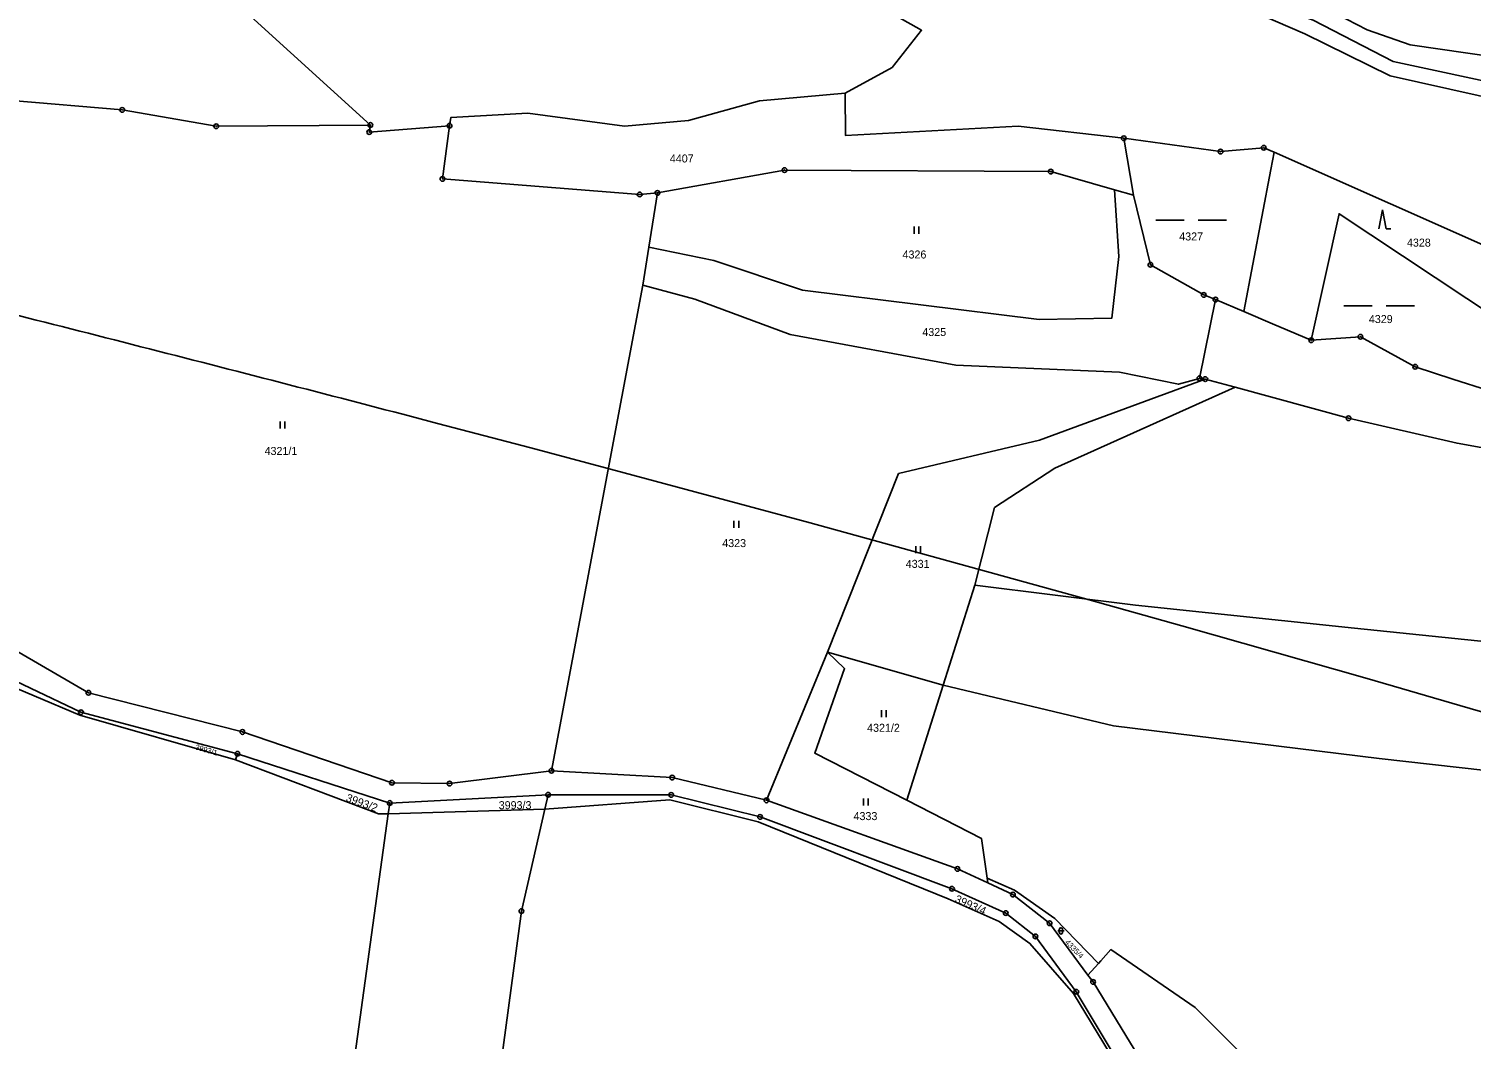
# Model space of a CAD drawing. Extents: x -644096 to -634268, y -1141430 to -1133463.
# Drawn here: x -639906 to -639599.6, y -1136805.5 to -1136591 of the extents above; entities that cross this region are included whole.
import ezdxf

# ---------------------------------------------------------------- set-up
doc = ezdxf.new("R2010")
doc.units = 0
for name, color, linetype in [('_CIVIL_CONSTRUCTION', 7, 'Continuous'), ('spodek_zarez', 7, 'Continuous'), ('svrsek_osa_sjezdy', 7, 'Continuous'), ('svrsek_osa_terminal_VRT', 7, 'Continuous'), ('svrsek_osa_VRT', 7, 'Continuous'), ('terminal_VRT', 7, 'Continuous')]:
    doc.layers.add(name, color=color, linetype=linetype)

msp = doc.modelspace()

# ---------------------------------------------------------------- linework, layer by layer
at = {"layer": '_CIVIL_CONSTRUCTION'}
for centre, radius in [((-639886.14, -1136608.24), 0.5), ((-639886.14, -1136608.24), 0.0303), ((-639866.15, -1136611.71), 0.5), ((-639866.15, -1136611.71), 0.0303), ((-639833.66, -1136612.94), 0.5), ((-639833.42, -1136611.45), 0.5), ((-639833.66, -1136612.94), 0.0303), ((-639833.42, -1136611.45), 0.0303), ((-639816.59, -1136611.59), 0.5), ((-639816.59, -1136611.59), 0.0303), ((-639673.39, -1136614.27), 0.5), ((-639673.39, -1136614.27), 0.0303), ((-639652.83, -1136617.09), 0.5), ((-639643.66, -1136616.27), 0.5), ((-639643.66, -1136616.27), 0.0303), ((-639652.83, -1136617.09), 0.0303), ((-639818.13, -1136622.89), 0.5), ((-639818.13, -1136622.89), 0.0303), ((-639745.44, -1136621.02), 0.5), ((-639745.44, -1136621.02), 0.0303), ((-639688.91, -1136621.34), 0.5), ((-639688.91, -1136621.34), 0.0303), ((-639776.22, -1136626.2), 0.5), ((-639772.45, -1136625.88), 0.5), ((-639772.45, -1136625.88), 0.0303), ((-639776.22, -1136626.2), 0.0303), ((-639667.74, -1136641.12), 0.5), ((-639667.74, -1136641.12), 0.0303), ((-639656.41, -1136647.52), 0.5), ((-639656.41, -1136647.52), 0.0303), ((-639653.92, -1136648.5), 0.5), ((-639653.92, -1136648.5), 0.0303), ((-639633.56, -1136657.16), 0.5), ((-639623.11, -1136656.41), 0.5), ((-639623.11, -1136656.41), 0.0303), ((-639633.56, -1136657.16), 0.0303), ((-639611.48, -1136662.78), 0.5), ((-639611.48, -1136662.78), 0.0303), ((-639657.33, -1136665.24), 0.5), ((-639657.33, -1136665.24), 0.0303), ((-639656.07, -1136665.41), 0.5), ((-639656.07, -1136665.41), 0.0303), ((-639625.65, -1136673.7), 0.5), ((-639625.65, -1136673.7), 0.0303), ((-639893.31, -1136732.01), 0.5), ((-639893.31, -1136732.01), 0.0303), ((-639894.89, -1136736.13), 0.5), ((-639894.89, -1136736.13), 0.0303), ((-639860.6, -1136740.33), 0.5), ((-639860.6, -1136740.33), 0.0303), ((-639861.67, -1136744.96), 0.5), ((-639861.67, -1136744.96), 0.0303), ((-639794.96, -1136748.56), 0.5), ((-639794.96, -1136748.56), 0.0303), ((-639828.83, -1136751.12), 0.5), ((-639828.83, -1136751.12), 0.0303), ((-639816.59, -1136751.27), 0.5), ((-639816.59, -1136751.27), 0.0303), ((-639769.31, -1136750.01), 0.5), ((-639769.31, -1136750.01), 0.0303), ((-639795.67, -1136753.66), 0.5), ((-639795.67, -1136753.66), 0.0303), ((-639769.52, -1136753.69), 0.5), ((-639769.52, -1136753.69), 0.0303), ((-639749.28, -1136754.84), 0.5), ((-639829.31, -1136755.41), 0.5), ((-639829.31, -1136755.41), 0.0303), ((-639749.28, -1136754.84), 0.0303), ((-639750.65, -1136758.36), 0.5), ((-639750.65, -1136758.36), 0.0303), ((-639708.71, -1136769.41), 0.5), ((-639708.71, -1136769.41), 0.0303), ((-639709.88, -1136773.61), 0.5), ((-639709.88, -1136773.61), 0.0303), ((-639696.95, -1136774.84), 0.5), ((-639696.95, -1136774.84), 0.0303), ((-639801.35, -1136778.36), 0.5), ((-639801.35, -1136778.36), 0.0303), ((-639698.46, -1136778.78), 0.5), ((-639698.46, -1136778.78), 0.0303), ((-639689.14, -1136780.93), 0.5), ((-639689.14, -1136780.93), 0.0303), ((-639692.16, -1136783.73), 0.5), ((-639692.16, -1136783.73), 0.0303), ((-639679.92, -1136793.41), 0.5), ((-639679.92, -1136793.41), 0.0303), ((-639683.47, -1136795.48), 0.5), ((-639683.47, -1136795.48), 0.0303)]:
    msp.add_circle(centre, radius, dxfattribs=at)
at = {"layer": 'spodek_zarez'}
msp.add_circle((-638683.07, -1137056.85), 1378.08, dxfattribs=at)
at = {"layer": 'svrsek_osa_sjezdy'}
for p, q in [((-639666.58, -1136631.63), (-639660.58, -1136631.63)), ((-639657.58, -1136631.63), (-639651.58, -1136631.63)), ((-639618.43, -1136629.46), (-639619.18, -1136633.46)), ((-639617.68, -1136633.46), (-639618.43, -1136629.46)), ((-639717.92, -1136634.53), (-639717.92, -1136633.03)), ((-639716.92, -1136634.53), (-639716.92, -1136633.03)), ((-639617.68, -1136633.46), (-639616.68, -1136633.46)), ((-639626.64, -1136649.83), (-639620.64, -1136649.83)), ((-639617.64, -1136649.83), (-639611.64, -1136649.83)), ((-639852.59, -1136675.91), (-639852.59, -1136674.41)), ((-639851.59, -1136675.91), (-639851.59, -1136674.41)), ((-639756.19, -1136697.01), (-639756.19, -1136695.51)), ((-639755.19, -1136697.01), (-639755.19, -1136695.51)), ((-639717.59, -1136702.35), (-639717.59, -1136700.85)), ((-639716.59, -1136702.35), (-639716.59, -1136700.85)), ((-639724.85, -1136737.17), (-639724.85, -1136735.67)), ((-639723.85, -1136737.17), (-639723.85, -1136735.67)), ((-639728.68, -1136755.92), (-639728.68, -1136754.42)), ((-639727.68, -1136755.92), (-639727.68, -1136754.42)), ((-639687.08, -1136782.23), (-639687.08, -1136782.9)), ((-639686.41, -1136782.9), (-639686.41, -1136782.23)), ((-639687.41, -1136782.56), (-639686.07, -1136782.56))]:
    msp.add_line(p, q, dxfattribs=at)
for centre, start, end in [((-639686.74, -1136782.23), 0, 180), ((-639686.74, -1136782.9), 180, 359.9879)]:
    msp.add_arc(centre, 0.335, start, end, dxfattribs=at)
at = {"layer": 'svrsek_osa_terminal_VRT'}
msp.add_line((-639819.15, -1136674.8), (-639819.15, -1136674.8), dxfattribs=at)
msp.add_arc((-642050.26, -1145189.6), 8802.25, 41.413152, 75.317049, dxfattribs=at)
msp.add_open_spline([(-640056.75, -1136614.89), (-640036.92, -1136619.79), (-639997.28, -1136629.59), (-639937.84, -1136644.4), (-639878.45, -1136659.41), (-639838.91, -1136669.62), (-639819.15, -1136674.8)], degree=3, dxfattribs=at)
at = {"layer": 'terminal_VRT'}
for p, q in [((-639673.39, -1136614.27), (-639671.35, -1136626.34)), ((-639772.45, -1136625.88), (-639774.26, -1136637.39)), ((-639671.35, -1136626.34), (-639675.33, -1136625.21)), ((-639774.26, -1136637.39), (-639775.52, -1136645.45)), ((-639794.96, -1136748.56), (-639775.52, -1136645.45)), ((-639657.33, -1136665.24), (-639653.92, -1136648.5)), ((-639653.92, -1136648.5), (-639647.87, -1136651.07)), ((-639657.33, -1136665.24), (-639656.07, -1136665.41)), ((-639656.07, -1136665.41), (-639649.76, -1136667.13)), ((-639711.76, -1136730.39), (-639705.03, -1136709.16)), ((-639749.28, -1136754.84), (-639736.35, -1136723.37)), ((-639711.76, -1136730.39), (-639736.35, -1136723.37)), ((-639719.5, -1136754.82), (-639711.76, -1136730.39)), ((-639862.04, -1136746.21), (-639861.67, -1136744.96)), ((-639861.67, -1136744.96), (-639829.31, -1136755.41)), ((-639829.31, -1136755.41), (-639795.67, -1136753.66)), ((-639796.37, -1136756.69), (-639795.67, -1136753.66)), ((-639829.63, -1136757.71), (-639829.31, -1136755.41)), ((-639796.37, -1136756.69), (-639829.63, -1136757.71)), ((-639702.44, -1136771.39), (-639702.3, -1136772.37)), ((-639678.76, -1136789.46), (-639681.01, -1136791.94))]:
    msp.add_line(p, q, dxfattribs=at)
for points in [[(-639463.66, -1136613.85), (-639466.85, -1136616.55), (-639484.28, -1136613.63), (-639496.09, -1136619.94), (-639506.2, -1136621.82), (-639540.9, -1136614.08), (-639616.16, -1136597.99), (-639633.17, -1136589.2), (-639643.99, -1136585.21), (-639669.41, -1136584.08), (-639699.16, -1136572.51), (-639757.54, -1136564.56), (-639768.98, -1136561.47), (-639780.51, -1136554.91), (-639792.45, -1136546.4), (-639796.7, -1136544.37), (-639802.14, -1136541.76), (-639805.48, -1136540.16), (-639825.89, -1136530.99), (-639838.55, -1136523.9), (-639846, -1136518.45)], [(-639486.42, -1136617.84), (-639493.28, -1136622.27), (-639506.73, -1136624.63), (-639541.39, -1136617.87), (-639616.8, -1136600.98), (-639634.91, -1136592.07), (-639644.29, -1136588.05), (-639670.01, -1136586.85), (-639700.15, -1136575.41), (-639757.96, -1136567.14), (-639770.13, -1136563.4), (-639781.78, -1136556.82), (-639794.43, -1136548.94), (-639801.22, -1136545.49), (-639806.51, -1136542.77), (-639826.94, -1136533.32)], [(-639833.42, -1136611.45), (-639858.88, -1136588.32), (-639850.37, -1136567.91), (-639841.72, -1136547.15)], [(-639841.72, -1136547.15), (-639841.01, -1136550.37), (-639838.64, -1136553.28), (-639822.22, -1136558.53), (-639777.57, -1136573.11), (-639765.29, -1136579.58), (-639740.9, -1136586.71), (-639721.52, -1136588.42), (-639716.34, -1136591.33), (-639722.62, -1136599.22), (-639732.59, -1136604.68)], [(-639490.62, -1136606.16), (-639510.84, -1136605.46), (-639517.2, -1136604.21), (-639526.76, -1136601.26), (-639529.55, -1136600.81), (-639537.15, -1136599.01), (-639544.19, -1136599.34), (-639555.73, -1136601.07), (-639562.33, -1136601.38), (-639570.96, -1136600.45), (-639612.55, -1136594.45), (-639621.71, -1136591.25), (-639630.46, -1136586.7)], [(-639909.55, -1136606.26), (-639886.14, -1136608.24), (-639866.15, -1136611.71), (-639833.42, -1136611.45)], [(-639732.59, -1136604.68), (-639750.77, -1136606.33), (-639765.82, -1136610.52), (-639779.44, -1136611.67), (-639800.01, -1136608.93), (-639816.36, -1136609.88), (-639816.59, -1136611.59)], [(-639732.59, -1136604.68), (-639732.53, -1136613.67), (-639695.83, -1136611.67), (-639673.39, -1136614.27)], [(-639833.42, -1136611.45), (-639833.66, -1136612.94), (-639816.59, -1136611.59)], [(-639816.59, -1136611.59), (-639818.13, -1136622.89), (-639776.22, -1136626.2), (-639772.45, -1136625.88)], [(-639641.46, -1136617.25), (-639643.66, -1136616.27), (-639652.83, -1136617.09), (-639673.39, -1136614.27)], [(-639647.87, -1136651.07), (-639642.15, -1136620.89), (-639641.46, -1136617.25)], [(-639593.83, -1136652.73), (-639593.09, -1136647.47), (-639591.99, -1136639.19), (-639641.46, -1136617.25)], [(-639675.33, -1136625.21), (-639688.91, -1136621.34), (-639745.44, -1136621.02), (-639772.45, -1136625.88)], [(-639675.33, -1136625.21), (-639674.46, -1136639.35), (-639675.92, -1136652.43), (-639691.34, -1136652.74), (-639741.62, -1136646.51), (-639760.49, -1136640.23), (-639774.26, -1136637.39)], [(-639653.92, -1136648.5), (-639656.41, -1136647.52), (-639667.74, -1136641.12), (-639671.35, -1136626.34)], [(-639633.56, -1136657.16), (-639627.66, -1136630.28), (-639593.83, -1136652.73)], [(-639775.52, -1136645.45), (-639764.51, -1136648.44), (-639744.23, -1136655.94), (-639709.04, -1136662.43), (-639674.28, -1136663.96), (-639661.77, -1136666.49), (-639657.33, -1136665.24)], [(-639647.87, -1136651.07), (-639641.78, -1136653.67), (-639633.56, -1136657.16)], [(-639633.56, -1136657.16), (-639623.11, -1136656.41), (-639611.48, -1136662.78), (-639603.47, -1136665.39), (-639595.94, -1136667.84), (-639594.48, -1136657.4), (-639593.83, -1136652.73)], [(-639736.35, -1136723.37), (-639721.21, -1136685.48), (-639691.3, -1136678.35), (-639656.07, -1136665.41)], [(-639705.03, -1136709.16), (-639700.86, -1136692.69), (-639688.06, -1136684.3), (-639649.76, -1136667.13)], [(-639649.76, -1136667.13), (-639625.65, -1136673.7), (-639602.58, -1136679.01), (-639592.36, -1136680.84)], [(-639705.03, -1136709.16), (-639670.88, -1136713.37), (-639624.35, -1136718.28), (-639560.45, -1136724.9), (-639511.98, -1136730.22), (-639435.5, -1136738.7)], [(-639794.96, -1136748.56), (-639816.59, -1136751.27), (-639828.83, -1136751.12), (-639860.6, -1136740.33), (-639893.31, -1136732.01), (-639914.19, -1136719.88)], [(-639736.35, -1136723.37), (-639732.7, -1136726.87), (-639739.04, -1136744.84), (-639719.5, -1136754.82)], [(-639916.37, -1136725.92), (-639894.89, -1136736.13), (-639861.67, -1136744.96)], [(-639862.04, -1136746.21), (-639895.13, -1136736.79), (-639914.58, -1136728.58), (-639918.59, -1136742.91), (-639922.3, -1136766.93), (-639931.48, -1136804.25)], [(-639435.5, -1136738.7), (-639455.71, -1136748.72), (-639475.49, -1136757.57), (-639496.72, -1136755.96), (-639561.88, -1136752.41), (-639619.11, -1136745.95), (-639675.55, -1136739.01), (-639711.76, -1136730.39)], [(-639829.63, -1136757.71), (-639831.66, -1136757.7), (-639862.04, -1136746.21)], [(-639749.28, -1136754.84), (-639769.31, -1136750.01), (-639794.96, -1136748.56)], [(-639657.68, -1136852.35), (-639668.01, -1136837.12), (-639671.26, -1136823.45), (-639673.77, -1136812.74), (-639684.07, -1136795.84), (-639693.34, -1136785.23), (-639699.88, -1136780.59), (-639710.69, -1136775.77), (-639751.04, -1136759.39), (-639769.79, -1136754.76), (-639796.37, -1136756.69)], [(-639795.67, -1136753.66), (-639769.52, -1136753.69), (-639750.65, -1136758.36), (-639709.88, -1136773.61), (-639698.46, -1136778.78), (-639692.16, -1136783.73), (-639683.47, -1136795.48), (-639673.34, -1136812.48), (-639670.97, -1136823.39), (-639667.53, -1136836.76), (-639656.99, -1136851.14)], [(-639851.61, -1136900.87), (-639851.52, -1136894.41), (-639848.69, -1136864.56), (-639844.66, -1136847.4), (-639837.81, -1136816.81), (-639829.63, -1136757.71)], [(-639800.07, -1136907.24), (-639807.61, -1136891.99), (-639811.94, -1136880.7), (-639812.59, -1136862.08), (-639805.19, -1136807.35), (-639801.35, -1136778.36), (-639796.37, -1136756.69)], [(-639702.3, -1136772.37), (-639708.71, -1136769.41), (-639749.28, -1136754.84)], [(-639719.5, -1136754.82), (-639703.63, -1136762.93), (-639702.44, -1136771.39)], [(-639678.76, -1136789.46), (-639688.04, -1136779.91), (-639696.6, -1136773.94), (-639702.44, -1136771.39)], [(-639702.3, -1136772.37), (-639696.95, -1136774.84), (-639689.14, -1136780.93), (-639681.01, -1136791.94)], [(-639626.35, -1136833.7), (-639648.96, -1136808.11), (-639658.25, -1136798.86), (-639676.11, -1136786.54), (-639678.25, -1136788.9), (-639678.76, -1136789.46)], [(-639681.01, -1136791.94), (-639679.92, -1136793.41), (-639664.22, -1136819.09), (-639656.61, -1136830.53), (-639646.6, -1136843.79), (-639644.85, -1136845.34)]]:
    msp.add_lwpolyline(points, dxfattribs=at)

# ---------------------------------------------------------------- texts
at = {"layer": 'svrsek_osa_VRT'}
for s, p in [('4407', (-639769.81, -1136619.4)), ('4327', (-639661.61, -1136635.96)), ('4326', (-639720.38, -1136639.79)), ('4328', (-639613.24, -1136637.27)), ('4329', (-639621.33, -1136653.5)), ('4325', (-639716.18, -1136656.25)), ('4321/1', (-639855.89, -1136681.51)), ('4323', (-639758.68, -1136701.07)), ('4331', (-639719.7, -1136705.48)), ('4321/2', (-639727.91, -1136740.29)), ('3993/3', (-639806.16, -1136756.72)), ('4333', (-639730.79, -1136759.04))]:
    msp.add_text(s, height=1.7, dxfattribs=at).set_placement(p)
for s, height, rotation, p in [('3993/1', 1.14, 344, (-639870.72, -1136744.02)), ('3993/2', 1.7, 340, (-639838.77, -1136754.97)), ('3993/4', 1.7, 336, (-639709.44, -1136776.4)), ('4335/4', 1.14, 314, (-639685.95, -1136785.08))]:
    msp.add_text(s, height=height, rotation=rotation, dxfattribs=at).set_placement(p)

doc.saveas('drawing.dxf')
